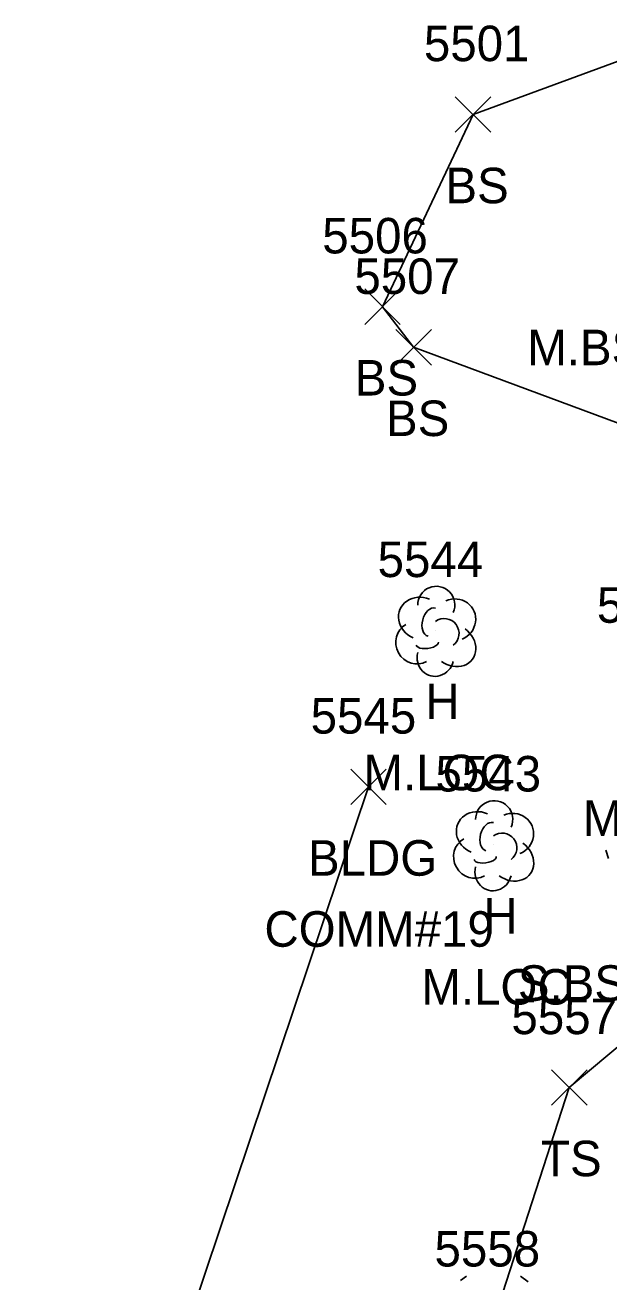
# Model space of a CAD drawing. Extents: x 1462089 to 1464015, y 730534 to 736144.
# Drawn here: x 1462354.9 to 1462387.8, y 730885.2 to 730956 of the extents above; entities that cross this region are included whole.
import ezdxf

# ---------------------------------------------------------------- set-up
doc = ezdxf.new("R2010")
doc.units = 0
for name, color, linetype in [('L_A', 7, 'Continuous'), ('L_C', 7, 'Continuous'), ('L_I', 7, 'Continuous'), ('L_TIC', 7, 'Continuous'), ('LBC', 7, 'Continuous'), ('LELB', 7, 'Continuous'), ('LTC', 7, 'Continuous'), ('LTD', 7, 'Continuous')]:
    doc.layers.add(name, color=color, linetype=linetype)

msp = doc.modelspace()

# ---------------------------------------------------------------- linework, layer by layer
at = {"layer": 'L_TIC'}
for points in [[(1462379.179, 730949.953), (1462381.179, 730951.953)], [(1462381.179, 730949.953), (1462379.179, 730951.953)], [(1462374.074, 730939.128), (1462376.074, 730941.128)], [(1462376.074, 730939.128), (1462374.074, 730941.128)], [(1462375.831, 730936.846), (1462377.831, 730938.846)], [(1462377.831, 730936.846), (1462375.831, 730938.846)], [(1462373.286, 730912.093), (1462375.286, 730914.093)], [(1462375.286, 730912.093), (1462373.286, 730914.093)], [(1462384.599, 730895.171), (1462386.599, 730897.171)], [(1462386.599, 730895.171), (1462384.599, 730897.171)]]:
    msp.add_lwpolyline(points, dxfattribs=at)
at = {"layer": 'LBC'}
msp.add_lwpolyline([(1462374.286, 730913.093), (1462360.888, 730873.256)], dxfattribs=at)
at = {"layer": 'LELB'}
for points in [[(1462392.193, 730955.352), (1462380.179, 730950.953), (1462375.074, 730940.128), (1462376.831, 730937.846), (1462392.145, 730932.158)], [(1462394.75, 730903.827), (1462385.599, 730896.171)], [(1462385.599, 730896.171), (1462375.995, 730866.528), (1462362.703, 730829.846), (1462355.952, 730808.297), (1462354.939, 730794.546), (1462361.177, 730779.741), (1462362.749, 730771.532), (1462371.615, 730767.536)]]:
    msp.add_lwpolyline(points, dxfattribs=at)
at = {"layer": 'LTC'}
for p, q in [((1462387.662, 730909.537), (1462387.814, 730909.069)), ((1462379.461, 730885.297), (1462379.816, 730885.554)), ((1462382.859, 730885.537), (1462383.278, 730885.233))]:
    msp.add_line(p, q, dxfattribs=at)
at = {"layer": 'LTD'}
for p, q in [((1462378.059, 730921.906), (1462378.059, 730921.906)), ((1462378.059, 730921.906), (1462378.059, 730921.906)), ((1462381.321, 730909.834), (1462381.321, 730909.834)), ((1462381.321, 730909.834), (1462381.321, 730909.834))]:
    msp.add_line(p, q, dxfattribs=at)
for centre in [(1462378.105, 730923.34), (1462381.368, 730911.268)]:
    msp.add_arc(centre, 1.047, 335.52715, 180.95627, dxfattribs=at)
for centre, major_axis, ratio, start_param, end_param in [((1462377.267, 730922.573), (1.21, -0.512), 0.895232, 1.570796, 4.712389), ((1462379.1, 730922.49), (-1.141, -0.483), 0.949671, 1.570796, 4.712389), ((1462377.85, 730922.365), (-0.208, -0.792), 0.645439, 3.141593, 6.283185), ((1462378.559, 730921.74), (-0.5, 0.667), 0.989748, 3.141593, 6.283185), ((1462376.975, 730921.198), (0.584, -1.042), 0.959034, 3.141593, 6.283185), ((1462379.059, 730921.073), (-1.09, 0.792), 0.841452, 1.570796, 4.712389), ((1462377.6, 730921.156), (-0.625, -0.083), 0.423636, 0, 3.141593), ((1462378.059, 730920.406), (0.265, 1.061), 0.942809, 1.570796, 4.712389), ((1462380.529, 730910.5), (1.21, -0.512), 0.895232, 1.570796, 4.712389), ((1462381.113, 730910.292), (-0.208, -0.792), 0.645439, 3.141593, 6.283185), ((1462382.363, 730910.417), (-1.141, -0.483), 0.949671, 1.570796, 4.712389), ((1462381.821, 730909.667), (-0.5, 0.667), 0.989748, 3.141593, 6.283185), ((1462380.238, 730909.125), (0.584, -1.042), 0.959034, 3.141593, 6.283185), ((1462382.321, 730909.001), (-1.09, 0.792), 0.841452, 1.570796, 4.712389), ((1462380.863, 730909.084), (-0.625, -0.083), 0.423636, 0, 3.141593), ((1462381.321, 730908.334), (0.265, 1.061), 0.942809, 1.570796, 4.712389)]:
    msp.add_ellipse(centre, major_axis=major_axis, ratio=ratio, start_param=start_param, end_param=end_param, dxfattribs=at)

# ---------------------------------------------------------------- texts
at = {"layer": 'L_A'}
for s, p in [('BS', (1462378.62, 730945.953)), ('BS', (1462373.515, 730935.128)), ('BS', (1462375.272, 730932.846)), ('H', (1462377.492, 730916.906)), ('BLDG', (1462370.877, 730908.093)), ('H', (1462380.754, 730904.834)), ('TS', (1462384.008, 730891.171))]:
    msp.add_text(s, height=2, dxfattribs=at).set_placement(p)
at = {"layer": 'L_C'}
for s, p in [('M.BSPRUCE', (1462383.228, 730936.835)), ('M.LOC', (1462374.004, 730912.906)), ('M.LOC', (1462386.361, 730910.333)), ('COMM#19', (1462368.421, 730904.093)), ('M.LOC', (1462377.266, 730900.834)), ('S.BSPRUCE', (1462382.702, 730901.049))]:
    msp.add_text(s, height=2, dxfattribs=at).set_placement(p)
at = {"layer": 'L_I'}
for s, p in [('5501', (1462377.407, 730953.953)), ('5506', (1462371.681, 730943.128)), ('5507', (1462373.492, 730940.846)), ('5544', (1462374.799, 730924.906)), ('5542', (1462387.156, 730922.333)), ('5545', (1462371.027, 730916.093)), ('5543', (1462378.061, 730912.834)), ('5557', (1462382.339, 730899.171)), ('5558', (1462378.006, 730886.089))]:
    msp.add_text(s, height=2, dxfattribs=at).set_placement(p)

doc.saveas('drawing.dxf')
